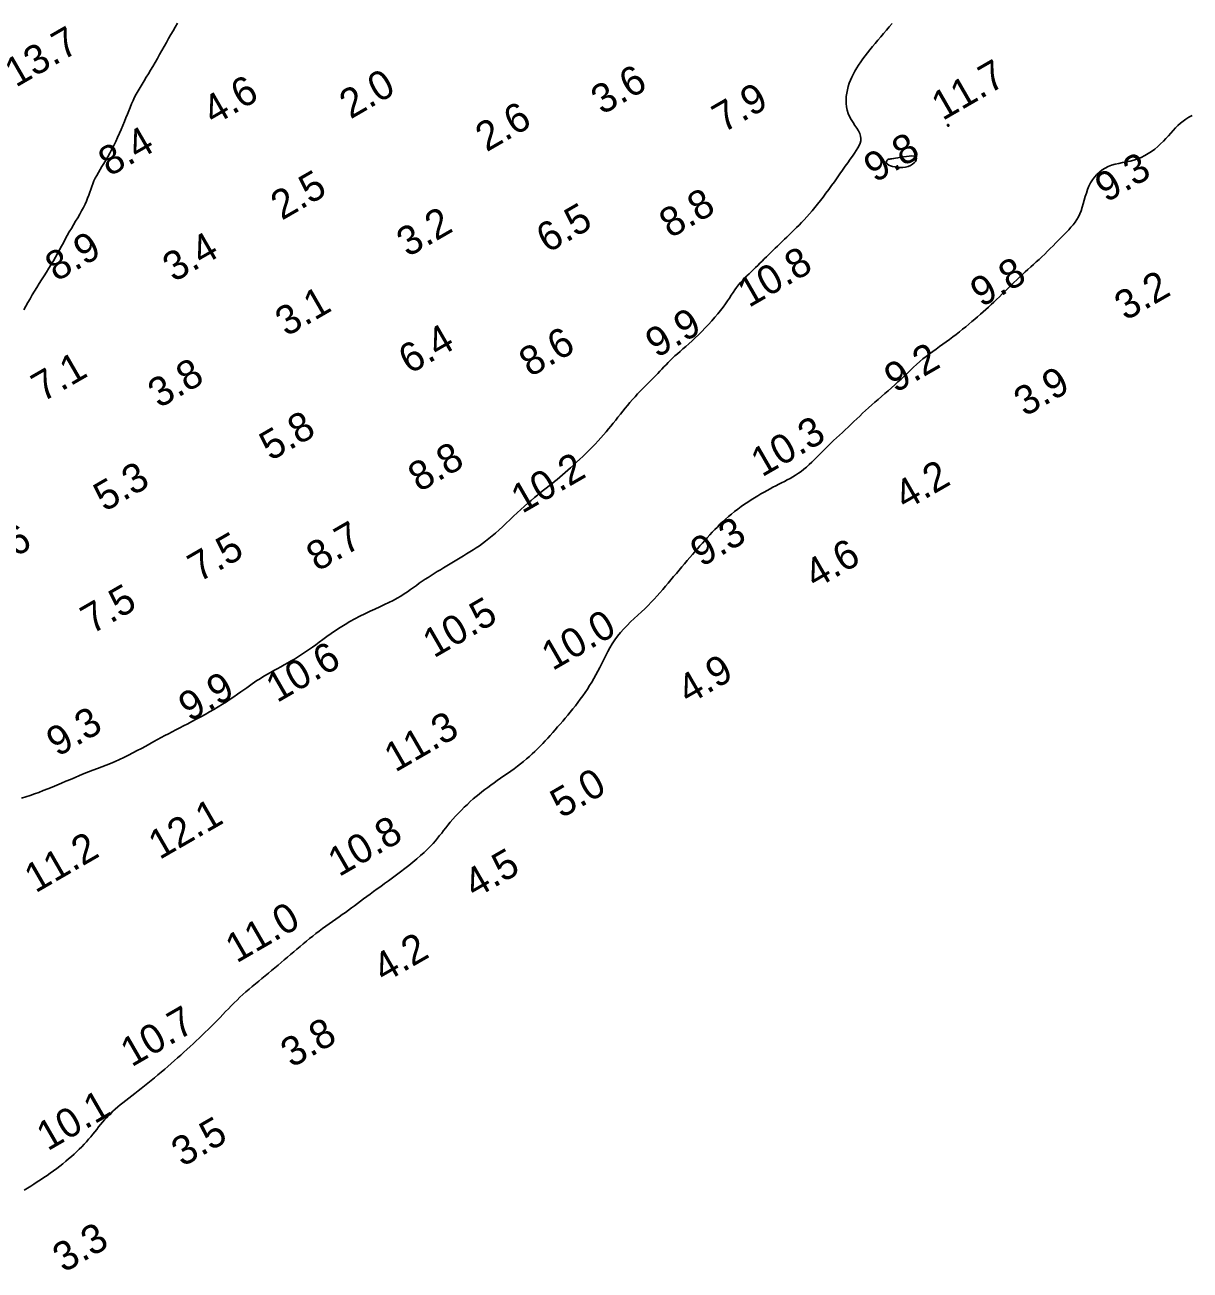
# Model space of a CAD drawing. Extents: x 3024098 to 3056816, y 418252 to 509144.
# Drawn here: x 3027400.2 to 3027600.4, y 427397.2 to 427611.1 of the extents above; entities that cross this region are included whole.
import ezdxf

# ---------------------------------------------------------------- set-up
doc = ezdxf.new("R2010")
doc.units = 0
doc.layers.add('V-CHAN-CONT-EL10', color=7, linetype='Continuous')
doc.layers.add('V-TOPO-SOUN-0911', color=7, linetype='Continuous')

msp = doc.modelspace()

# ---------------------------------------------------------------- linework, layer by layer
at = {"layer": 'V-CHAN-CONT-EL10'}
for points in [[(3027399.63, 427478.31), (3027400.35, 427478.54), (3027401.09, 427478.78), (3027401.84, 427479.04), (3027402.6, 427479.31), (3027403.36, 427479.6), (3027404.14, 427479.89), (3027404.91, 427480.21), (3027405.69, 427480.53), (3027406.48, 427480.87), (3027407.26, 427481.21), (3027408.04, 427481.54), (3027408.82, 427481.88), (3027409.6, 427482.21), (3027410.37, 427482.52), (3027411.14, 427482.82), (3027411.91, 427483.12), (3027412.67, 427483.4), (3027413.43, 427483.69), (3027414.18, 427483.98), (3027414.94, 427484.29), (3027415.7, 427484.6), (3027416.46, 427484.94), (3027417.23, 427485.3), (3027417.99, 427485.68), (3027418.75, 427486.07), (3027419.5, 427486.47), (3027420.24, 427486.87), (3027420.96, 427487.27), (3027421.67, 427487.66), (3027422.35, 427488.03), (3027423.01, 427488.39), (3027423.65, 427488.73), (3027424.27, 427489.06), (3027424.89, 427489.38), (3027425.51, 427489.71), (3027426.15, 427490.03), (3027426.8, 427490.37), (3027427.47, 427490.72), (3027428.18, 427491.08), (3027428.91, 427491.47), (3027429.66, 427491.86), (3027430.42, 427492.27), (3027431.18, 427492.69), (3027431.94, 427493.12), (3027432.69, 427493.56), (3027433.43, 427494), (3027434.14, 427494.44), (3027434.82, 427494.88), (3027435.48, 427495.32), (3027436.11, 427495.74), (3027436.71, 427496.16), (3027437.28, 427496.56), (3027437.82, 427496.94), (3027438.32, 427497.29), (3027438.79, 427497.62), (3027439.23, 427497.93), (3027439.65, 427498.22), (3027440.07, 427498.5), (3027440.49, 427498.78), (3027440.92, 427499.05), (3027441.38, 427499.33), (3027441.87, 427499.61), (3027442.41, 427499.91), (3027442.97, 427500.23), (3027443.56, 427500.55), (3027444.16, 427500.88), (3027444.77, 427501.21), (3027445.38, 427501.55), (3027445.97, 427501.88), (3027446.53, 427502.21), (3027447.07, 427502.54), (3027447.58, 427502.87), (3027448.08, 427503.2), (3027448.58, 427503.54), (3027449.09, 427503.9), (3027449.62, 427504.27), (3027450.17, 427504.67), (3027450.77, 427505.1), (3027451.41, 427505.57), (3027452.1, 427506.06), (3027452.83, 427506.57), (3027453.59, 427507.09), (3027454.39, 427507.61), (3027455.21, 427508.13), (3027456.04, 427508.63), (3027456.9, 427509.11), (3027457.77, 427509.57), (3027458.63, 427510), (3027459.5, 427510.41), (3027460.35, 427510.8), (3027461.18, 427511.18), (3027461.98, 427511.55), (3027462.74, 427511.91), (3027463.47, 427512.28), (3027464.14, 427512.65), (3027464.77, 427513.02), (3027465.36, 427513.39), (3027465.92, 427513.77), (3027466.45, 427514.14), (3027466.97, 427514.51), (3027467.47, 427514.87), (3027467.97, 427515.22), (3027468.47, 427515.57), (3027468.97, 427515.91), (3027469.48, 427516.24), (3027469.99, 427516.57), (3027470.51, 427516.9), (3027471.04, 427517.23), (3027471.58, 427517.55), (3027472.12, 427517.88), (3027472.68, 427518.21), (3027473.25, 427518.55), (3027473.82, 427518.89), (3027474.39, 427519.23), (3027474.96, 427519.57), (3027475.54, 427519.91), (3027476.1, 427520.26), (3027476.66, 427520.61), (3027477.21, 427520.96), (3027477.75, 427521.31), (3027478.28, 427521.68), (3027478.82, 427522.06), (3027479.36, 427522.46), (3027479.91, 427522.89), (3027480.48, 427523.35), (3027481.06, 427523.85), (3027481.66, 427524.38), (3027482.28, 427524.94), (3027482.9, 427525.53), (3027483.54, 427526.13), (3027484.17, 427526.73), (3027484.8, 427527.33), (3027485.42, 427527.91), (3027486.03, 427528.46), (3027486.61, 427528.98), (3027487.18, 427529.47), (3027487.73, 427529.93), (3027488.27, 427530.37), (3027488.79, 427530.79), (3027489.29, 427531.19), (3027489.78, 427531.58), (3027490.26, 427531.96), (3027490.72, 427532.33), (3027491.18, 427532.7), (3027491.63, 427533.07), (3027492.08, 427533.44), (3027492.54, 427533.83), (3027493, 427534.23), (3027493.47, 427534.65), (3027493.96, 427535.08), (3027494.48, 427535.54), (3027495, 427536.02), (3027495.54, 427536.52), (3027496.08, 427537.03), (3027496.62, 427537.55), (3027497.16, 427538.08), (3027497.68, 427538.61), (3027498.19, 427539.14), (3027498.68, 427539.67), (3027499.15, 427540.19), (3027499.6, 427540.71), (3027500.04, 427541.22), (3027500.46, 427541.73), (3027500.88, 427542.24), (3027501.29, 427542.75), (3027501.7, 427543.26), (3027502.1, 427543.77), (3027502.51, 427544.28), (3027502.92, 427544.78), (3027503.33, 427545.29), (3027503.74, 427545.79), (3027504.16, 427546.28), (3027504.59, 427546.77), (3027505.03, 427547.26), (3027505.47, 427547.74), (3027505.92, 427548.21), (3027506.38, 427548.68), (3027506.83, 427549.14), (3027507.27, 427549.58), (3027507.71, 427550.02), (3027508.13, 427550.45), (3027508.53, 427550.86), (3027508.92, 427551.26), (3027509.29, 427551.65), (3027509.64, 427552.03), (3027510, 427552.4), (3027510.35, 427552.77), (3027510.71, 427553.14), (3027511.09, 427553.51), (3027511.48, 427553.89), (3027511.89, 427554.27), (3027512.33, 427554.66), (3027512.79, 427555.06), (3027513.26, 427555.48), (3027513.76, 427555.92), (3027514.28, 427556.38), (3027514.82, 427556.86), (3027515.37, 427557.38), (3027515.94, 427557.93), (3027516.52, 427558.5), (3027517.1, 427559.09), (3027517.67, 427559.7), (3027518.23, 427560.31), (3027518.76, 427560.92), (3027519.27, 427561.51), (3027519.73, 427562.1), (3027520.16, 427562.66), (3027520.54, 427563.2), (3027520.9, 427563.72), (3027521.23, 427564.22), (3027521.55, 427564.71), (3027521.86, 427565.17), (3027522.17, 427565.62), (3027522.48, 427566.05), (3027522.81, 427566.47), (3027523.16, 427566.87), (3027523.51, 427567.26), (3027523.88, 427567.64), (3027524.25, 427568.02), (3027524.62, 427568.39), (3027525, 427568.75), (3027525.37, 427569.12), (3027525.74, 427569.48), (3027526.11, 427569.84), (3027526.48, 427570.2), (3027526.85, 427570.57), (3027527.22, 427570.93), (3027527.59, 427571.3), (3027527.96, 427571.67), (3027528.34, 427572.03), (3027528.72, 427572.41), (3027529.11, 427572.78), (3027529.5, 427573.16), (3027529.89, 427573.54), (3027530.29, 427573.92), (3027530.69, 427574.31), (3027531.1, 427574.7), (3027531.51, 427575.1), (3027531.93, 427575.5), (3027532.35, 427575.91), (3027532.78, 427576.32), (3027533.21, 427576.75), (3027533.65, 427577.2), (3027534.09, 427577.66), (3027534.54, 427578.15), (3027534.99, 427578.66), (3027535.46, 427579.2), (3027535.92, 427579.76), (3027536.39, 427580.35), (3027536.87, 427580.95), (3027537.35, 427581.57), (3027537.83, 427582.21), (3027538.31, 427582.87), (3027538.79, 427583.53), (3027539.28, 427584.2), (3027539.76, 427584.88), (3027540.23, 427585.55), (3027540.69, 427586.21), (3027541.14, 427586.85), (3027541.57, 427587.47), (3027541.98, 427588.06), (3027542.36, 427588.6), (3027542.72, 427589.11), (3027543.04, 427589.58), (3027543.32, 427590.02), (3027543.55, 427590.44), (3027543.72, 427590.84), (3027543.82, 427591.24), (3027543.84, 427591.64), (3027543.77, 427592.05), (3027543.62, 427592.48), (3027543.4, 427592.92), (3027543.12, 427593.38), (3027542.8, 427593.86), (3027542.48, 427594.36), (3027542.16, 427594.87), (3027541.87, 427595.4), (3027541.63, 427595.94), (3027541.45, 427596.51), (3027541.33, 427597.08), (3027541.27, 427597.66), (3027541.27, 427598.25), (3027541.31, 427598.83), (3027541.39, 427599.42), (3027541.51, 427599.99), (3027541.66, 427600.56), (3027541.84, 427601.11), (3027542.04, 427601.65), (3027542.28, 427602.18), (3027542.53, 427602.71), (3027542.81, 427603.22), (3027543.12, 427603.74), (3027543.44, 427604.25), (3027543.79, 427604.77), (3027544.16, 427605.29), (3027544.55, 427605.82), (3027544.96, 427606.35), (3027545.39, 427606.88), (3027545.83, 427607.42), (3027546.28, 427607.97), (3027546.75, 427608.53), (3027547.23, 427609.09), (3027547.71, 427609.66), (3027548.21, 427610.23), (3027548.71, 427610.82), (3027549.22, 427611.41)], [(3027426.41, 427611.42), (3027426.04, 427610.78), (3027425.67, 427610.13), (3027425.29, 427609.47), (3027424.91, 427608.79), (3027424.52, 427608.11), (3027424.14, 427607.42), (3027423.75, 427606.72), (3027423.36, 427606.03), (3027422.97, 427605.35), (3027422.58, 427604.67), (3027422.2, 427604.01), (3027421.81, 427603.36), (3027421.43, 427602.74), (3027421.06, 427602.14), (3027420.69, 427601.54), (3027420.33, 427600.97), (3027419.99, 427600.4), (3027419.66, 427599.83), (3027419.35, 427599.27), (3027419.06, 427598.71), (3027418.79, 427598.14), (3027418.53, 427597.56), (3027418.29, 427596.98), (3027418.05, 427596.39), (3027417.81, 427595.78), (3027417.57, 427595.16), (3027417.32, 427594.53), (3027417.05, 427593.87), (3027416.76, 427593.2), (3027416.46, 427592.52), (3027416.14, 427591.82), (3027415.81, 427591.13), (3027415.47, 427590.45), (3027415.13, 427589.78), (3027414.78, 427589.12), (3027414.44, 427588.5), (3027414.1, 427587.9), (3027413.77, 427587.34), (3027413.44, 427586.8), (3027413.13, 427586.28), (3027412.84, 427585.78), (3027412.56, 427585.29), (3027412.31, 427584.81), (3027412.08, 427584.33), (3027411.88, 427583.85), (3027411.7, 427583.38), (3027411.52, 427582.89), (3027411.35, 427582.4), (3027411.18, 427581.91), (3027410.99, 427581.4), (3027410.78, 427580.87), (3027410.54, 427580.33), (3027410.27, 427579.77), (3027409.96, 427579.2), (3027409.63, 427578.61), (3027409.28, 427578.01), (3027408.92, 427577.41), (3027408.56, 427576.79), (3027408.19, 427576.18), (3027407.83, 427575.57), (3027407.48, 427574.95), (3027407.15, 427574.34), (3027406.82, 427573.73), (3027406.48, 427573.11), (3027406.15, 427572.49), (3027405.81, 427571.87), (3027405.46, 427571.25), (3027405.1, 427570.61), (3027404.71, 427569.98), (3027404.32, 427569.33), (3027403.91, 427568.68), (3027403.5, 427568.03), (3027403.08, 427567.37), (3027402.67, 427566.72), (3027402.26, 427566.06), (3027401.86, 427565.41), (3027401.47, 427564.76), (3027401.1, 427564.11), (3027400.73, 427563.46), (3027400.37, 427562.82), (3027400.02, 427562.19)], [(3027600.73, 427595.58), (3027600.18, 427595.28), (3027599.67, 427594.96), (3027599.18, 427594.62), (3027598.72, 427594.25), (3027598.29, 427593.86), (3027597.88, 427593.44), (3027597.47, 427593), (3027597.07, 427592.54), (3027596.66, 427592.08), (3027596.23, 427591.62), (3027595.79, 427591.15), (3027595.32, 427590.7), (3027594.82, 427590.25), (3027594.3, 427589.82), (3027593.75, 427589.42), (3027593.18, 427589.04), (3027592.59, 427588.7), (3027591.99, 427588.39), (3027591.36, 427588.14), (3027590.72, 427587.93), (3027590.07, 427587.76), (3027589.41, 427587.62), (3027588.76, 427587.48), (3027588.12, 427587.35), (3027587.49, 427587.2), (3027586.89, 427587.03), (3027586.31, 427586.82), (3027585.77, 427586.55), (3027585.26, 427586.23), (3027584.79, 427585.87), (3027584.36, 427585.46), (3027583.96, 427585.01), (3027583.61, 427584.52), (3027583.29, 427584), (3027583.01, 427583.45), (3027582.77, 427582.86), (3027582.56, 427582.26), (3027582.38, 427581.65), (3027582.2, 427581.03), (3027582.03, 427580.41), (3027581.86, 427579.81), (3027581.66, 427579.23), (3027581.45, 427578.69), (3027581.2, 427578.17), (3027580.92, 427577.69), (3027580.61, 427577.24), (3027580.28, 427576.8), (3027579.92, 427576.37), (3027579.53, 427575.95), (3027579.12, 427575.52), (3027578.7, 427575.08), (3027578.26, 427574.63), (3027577.8, 427574.17), (3027577.33, 427573.69), (3027576.86, 427573.21), (3027576.37, 427572.73), (3027575.89, 427572.25), (3027575.4, 427571.78), (3027574.92, 427571.32), (3027574.43, 427570.87), (3027573.96, 427570.43), (3027573.48, 427570), (3027573.01, 427569.57), (3027572.53, 427569.14), (3027572.06, 427568.71), (3027571.57, 427568.27), (3027571.09, 427567.82), (3027570.6, 427567.35), (3027570.1, 427566.88), (3027569.6, 427566.39), (3027569.1, 427565.9), (3027568.6, 427565.41), (3027568.11, 427564.93), (3027567.62, 427564.45), (3027567.14, 427563.99), (3027566.67, 427563.54), (3027566.2, 427563.11), (3027565.74, 427562.68), (3027565.28, 427562.27), (3027564.82, 427561.85), (3027564.35, 427561.44), (3027563.87, 427561.02), (3027563.38, 427560.6), (3027562.88, 427560.17), (3027562.36, 427559.73), (3027561.83, 427559.29), (3027561.29, 427558.85), (3027560.74, 427558.41), (3027560.18, 427557.97), (3027559.62, 427557.53), (3027559.05, 427557.11), (3027558.47, 427556.69), (3027557.89, 427556.28), (3027557.31, 427555.87), (3027556.74, 427555.46), (3027556.16, 427555.05), (3027555.59, 427554.63), (3027555.03, 427554.2), (3027554.48, 427553.76), (3027553.93, 427553.3), (3027553.4, 427552.82), (3027552.87, 427552.33), (3027552.34, 427551.84), (3027551.81, 427551.33), (3027551.28, 427550.82), (3027550.74, 427550.31), (3027550.2, 427549.8), (3027549.64, 427549.3), (3027549.08, 427548.79), (3027548.51, 427548.29), (3027547.94, 427547.8), (3027547.37, 427547.31), (3027546.8, 427546.82), (3027546.24, 427546.33), (3027545.7, 427545.85), (3027545.16, 427545.37), (3027544.64, 427544.89), (3027544.13, 427544.42), (3027543.63, 427543.94), (3027543.13, 427543.47), (3027542.64, 427543), (3027542.15, 427542.53), (3027541.65, 427542.06), (3027541.15, 427541.6), (3027540.65, 427541.13), (3027540.15, 427540.67), (3027539.65, 427540.2), (3027539.15, 427539.74), (3027538.66, 427539.27), (3027538.17, 427538.8), (3027537.69, 427538.33), (3027537.22, 427537.86), (3027536.76, 427537.39), (3027536.3, 427536.92), (3027535.85, 427536.47), (3027535.4, 427536.02), (3027534.94, 427535.6), (3027534.49, 427535.19), (3027534.03, 427534.81), (3027533.57, 427534.45), (3027533.1, 427534.12), (3027532.62, 427533.82), (3027532.14, 427533.53), (3027531.66, 427533.25), (3027531.18, 427532.98), (3027530.69, 427532.73), (3027530.2, 427532.48), (3027529.71, 427532.23), (3027529.22, 427531.97), (3027528.72, 427531.72), (3027528.22, 427531.45), (3027527.71, 427531.18), (3027527.19, 427530.89), (3027526.66, 427530.59), (3027526.11, 427530.26), (3027525.55, 427529.92), (3027524.98, 427529.56), (3027524.4, 427529.18), (3027523.82, 427528.79), (3027523.25, 427528.39), (3027522.68, 427527.97), (3027522.12, 427527.55), (3027521.58, 427527.11), (3027521.06, 427526.68), (3027520.57, 427526.24), (3027520.08, 427525.79), (3027519.62, 427525.35), (3027519.17, 427524.89), (3027518.72, 427524.44), (3027518.29, 427523.98), (3027517.86, 427523.52), (3027517.44, 427523.05), (3027517.01, 427522.59), (3027516.59, 427522.11), (3027516.17, 427521.63), (3027515.74, 427521.15), (3027515.32, 427520.65), (3027514.88, 427520.15), (3027514.44, 427519.63), (3027513.99, 427519.11), (3027513.54, 427518.57), (3027513.07, 427518.03), (3027512.61, 427517.48), (3027512.14, 427516.93), (3027511.66, 427516.38), (3027511.19, 427515.82), (3027510.72, 427515.26), (3027510.25, 427514.71), (3027509.78, 427514.16), (3027509.3, 427513.61), (3027508.81, 427513.06), (3027508.31, 427512.51), (3027507.79, 427511.96), (3027507.26, 427511.41), (3027506.69, 427510.85), (3027506.11, 427510.29), (3027505.5, 427509.73), (3027504.89, 427509.16), (3027504.27, 427508.58), (3027503.67, 427507.99), (3027503.08, 427507.39), (3027502.53, 427506.78), (3027502.01, 427506.14), (3027501.54, 427505.49), (3027501.11, 427504.83), (3027500.71, 427504.16), (3027500.35, 427503.48), (3027500, 427502.8), (3027499.66, 427502.12), (3027499.33, 427501.45), (3027499, 427500.78), (3027498.66, 427500.13), (3027498.31, 427499.49), (3027497.96, 427498.86), (3027497.59, 427498.24), (3027497.22, 427497.64), (3027496.84, 427497.04), (3027496.44, 427496.45), (3027496.04, 427495.88), (3027495.63, 427495.31), (3027495.21, 427494.75), (3027494.78, 427494.19), (3027494.34, 427493.65), (3027493.91, 427493.11), (3027493.47, 427492.58), (3027493.03, 427492.06), (3027492.6, 427491.55), (3027492.16, 427491.04), (3027491.73, 427490.54), (3027491.31, 427490.05), (3027490.88, 427489.57), (3027490.45, 427489.09), (3027490.02, 427488.62), (3027489.59, 427488.16), (3027489.16, 427487.7), (3027488.72, 427487.24), (3027488.27, 427486.8), (3027487.82, 427486.35), (3027487.36, 427485.92), (3027486.88, 427485.48), (3027486.39, 427485.05), (3027485.88, 427484.62), (3027485.36, 427484.2), (3027484.81, 427483.78), (3027484.25, 427483.36), (3027483.68, 427482.94), (3027483.1, 427482.53), (3027482.51, 427482.12), (3027481.94, 427481.72), (3027481.37, 427481.32), (3027480.81, 427480.93), (3027480.27, 427480.55), (3027479.75, 427480.17), (3027479.23, 427479.79), (3027478.73, 427479.41), (3027478.23, 427479.01), (3027477.73, 427478.6), (3027477.23, 427478.17), (3027476.73, 427477.72), (3027476.22, 427477.25), (3027475.7, 427476.75), (3027475.19, 427476.24), (3027474.69, 427475.72), (3027474.2, 427475.2), (3027473.73, 427474.68), (3027473.29, 427474.18), (3027472.88, 427473.69), (3027472.5, 427473.22), (3027472.15, 427472.77), (3027471.81, 427472.32), (3027471.46, 427471.88), (3027471.11, 427471.44), (3027470.74, 427470.99), (3027470.33, 427470.53), (3027469.87, 427470.04), (3027469.35, 427469.53), (3027468.79, 427469), (3027468.18, 427468.45), (3027467.53, 427467.89), (3027466.86, 427467.32), (3027466.17, 427466.76), (3027465.46, 427466.2), (3027464.76, 427465.65), (3027464.06, 427465.12), (3027463.37, 427464.61), (3027462.68, 427464.11), (3027462.01, 427463.63), (3027461.36, 427463.16), (3027460.72, 427462.71), (3027460.11, 427462.27), (3027459.51, 427461.84), (3027458.94, 427461.42), (3027458.4, 427461.02), (3027457.86, 427460.62), (3027457.34, 427460.23), (3027456.82, 427459.84), (3027456.31, 427459.46), (3027455.79, 427459.08), (3027455.26, 427458.69), (3027454.73, 427458.31), (3027454.18, 427457.92), (3027453.62, 427457.53), (3027453.06, 427457.13), (3027452.49, 427456.73), (3027451.92, 427456.33), (3027451.35, 427455.91), (3027450.78, 427455.49), (3027450.22, 427455.06), (3027449.67, 427454.62), (3027449.12, 427454.18), (3027448.57, 427453.73), (3027448.02, 427453.28), (3027447.48, 427452.82), (3027446.94, 427452.36), (3027446.4, 427451.9), (3027445.86, 427451.44), (3027445.32, 427450.98), (3027444.78, 427450.52), (3027444.24, 427450.06), (3027443.7, 427449.6), (3027443.15, 427449.15), (3027442.6, 427448.69), (3027442.05, 427448.24), (3027441.5, 427447.79), (3027440.94, 427447.33), (3027440.38, 427446.88), (3027439.82, 427446.43), (3027439.27, 427445.98), (3027438.73, 427445.52), (3027438.19, 427445.06), (3027437.67, 427444.59), (3027437.15, 427444.11), (3027436.65, 427443.63), (3027436.16, 427443.14), (3027435.67, 427442.64), (3027435.19, 427442.15), (3027434.7, 427441.64), (3027434.22, 427441.14), (3027433.73, 427440.63), (3027433.23, 427440.12), (3027432.73, 427439.62), (3027432.22, 427439.11), (3027431.7, 427438.6), (3027431.18, 427438.1), (3027430.66, 427437.6), (3027430.14, 427437.1), (3027429.62, 427436.6), (3027429.1, 427436.11), (3027428.58, 427435.63), (3027428.05, 427435.15), (3027427.52, 427434.67), (3027426.99, 427434.18), (3027426.45, 427433.7), (3027425.91, 427433.22), (3027425.35, 427432.73), (3027424.79, 427432.24), (3027424.23, 427431.75), (3027423.65, 427431.26), (3027423.07, 427430.77), (3027422.49, 427430.28), (3027421.92, 427429.81), (3027421.34, 427429.34), (3027420.77, 427428.88), (3027420.2, 427428.44), (3027419.65, 427428.01), (3027419.1, 427427.59), (3027418.56, 427427.17), (3027418.05, 427426.78), (3027417.54, 427426.39), (3027417.06, 427426), (3027416.6, 427425.62), (3027416.16, 427425.26), (3027415.74, 427424.89), (3027415.34, 427424.52), (3027414.96, 427424.16), (3027414.59, 427423.79), (3027414.23, 427423.42), (3027413.89, 427423.04), (3027413.55, 427422.65), (3027413.21, 427422.25), (3027412.88, 427421.84), (3027412.55, 427421.42), (3027412.21, 427421), (3027411.87, 427420.58), (3027411.52, 427420.15), (3027411.16, 427419.72), (3027410.78, 427419.29), (3027410.39, 427418.86), (3027409.98, 427418.44), (3027409.56, 427418.02), (3027409.12, 427417.6), (3027408.67, 427417.18), (3027408.2, 427416.76), (3027407.72, 427416.34), (3027407.22, 427415.93), (3027406.71, 427415.52), (3027406.2, 427415.11), (3027405.67, 427414.7), (3027405.13, 427414.3), (3027404.58, 427413.9), (3027404.03, 427413.51), (3027403.47, 427413.12), (3027402.91, 427412.75), (3027402.34, 427412.38), (3027401.77, 427412.02), (3027401.21, 427411.67), (3027400.64, 427411.33), (3027400.09, 427411)]]:
    msp.add_lwpolyline(points, dxfattribs=at)
for points in [[(3027558.74, 427593.78), (3027558.76, 427593.77), (3027558.78, 427593.76), (3027558.8, 427593.74), (3027558.83, 427593.74), (3027558.85, 427593.74), (3027558.87, 427593.74), (3027558.89, 427593.74), (3027558.91, 427593.75), (3027558.92, 427593.77), (3027558.94, 427593.78), (3027558.95, 427593.8), (3027558.95, 427593.82), (3027558.96, 427593.84), (3027558.96, 427593.86), (3027558.97, 427593.88), (3027558.96, 427593.9), (3027558.96, 427593.91), (3027558.96, 427593.93), (3027558.95, 427593.95), (3027558.94, 427593.96), (3027558.93, 427593.98), (3027558.91, 427593.99), (3027558.89, 427594), (3027558.87, 427594.01), (3027558.84, 427594.02), (3027558.81, 427594.02), (3027558.79, 427594.03), (3027558.76, 427594.02), (3027558.74, 427594.02), (3027558.72, 427594.01), (3027558.7, 427594), (3027558.69, 427593.98), (3027558.68, 427593.96), (3027558.68, 427593.93), (3027558.68, 427593.91), (3027558.68, 427593.88), (3027558.69, 427593.85), (3027558.7, 427593.83), (3027558.72, 427593.8)], [(3027552.34, 427586.99), (3027552.69, 427587.21), (3027552.98, 427587.45), (3027553.2, 427587.7), (3027553.34, 427587.95), (3027553.39, 427588.18), (3027553.35, 427588.38), (3027553.19, 427588.52), (3027552.93, 427588.6), (3027552.56, 427588.63), (3027552.13, 427588.61), (3027551.65, 427588.56), (3027551.16, 427588.49), (3027550.66, 427588.4), (3027550.2, 427588.32), (3027549.79, 427588.25), (3027549.45, 427588.19), (3027549.17, 427588.15), (3027548.96, 427588.12), (3027548.79, 427588.1), (3027548.66, 427588.08), (3027548.56, 427588.05), (3027548.48, 427588.02), (3027548.4, 427587.96), (3027548.33, 427587.89), (3027548.26, 427587.8), (3027548.21, 427587.69), (3027548.19, 427587.57), (3027548.21, 427587.45), (3027548.29, 427587.32), (3027548.42, 427587.19), (3027548.63, 427587.06), (3027548.91, 427586.94), (3027549.26, 427586.83), (3027549.67, 427586.74), (3027550.11, 427586.68), (3027550.57, 427586.65), (3027551.04, 427586.66), (3027551.5, 427586.72), (3027551.94, 427586.83)]]:
    msp.add_lwpolyline(points, close=True, dxfattribs=at)

# ---------------------------------------------------------------- texts
at = {"layer": 'V-TOPO-SOUN-0911'}
for s, p in [('13.7 ', (3027398.65, 427600.32)), ('3.6', (3027499.37, 427595.61)), ('11.7 ', (3027557.87, 427594.61)), ('4.6', (3027432.64, 427593.8)), ('2.0', (3027456.15, 427594.88)), ('7.9', (3027520.18, 427592.52)), ('2.6', (3027479.52, 427589.24)), ('8.4', (3027414.73, 427585)), ('9.8', (3027546.23, 427583.95)), ('9.3', (3027585.96, 427580.54)), ('2.5', (3027444.35, 427577.49)), ('8.8', (3027511.09, 427574.41)), ('6.5', (3027489.98, 427571.85)), ('3.2', (3027465.98, 427571.16)), ('8.9', (3027405.61, 427566.96)), ('3.4', (3027425.79, 427566.86)), ('10.8 ', (3027524.57, 427562.49)), ('9.8', (3027564.53, 427562.56)), ('3.2', (3027589.3, 427560.23)), ('3.1', (3027445.13, 427557.52)), ('9.9', (3027508.73, 427553.84)), ('6.4', (3027466.3, 427551.05)), ('8.6', (3027487.01, 427550.56)), ('7.1', (3027403.23, 427546.27)), ('9.2', (3027549.74, 427547.83)), ('3.8', (3027423.26, 427545.21)), ('3.9', (3027572.01, 427543.76)), ('5.8', (3027442.42, 427536.15)), ('10.3 ', (3027526.84, 427533.39)), ('8.8', (3027467.95, 427530.8)), ('10.2 ', (3027485.63, 427527.12)), ('5.3', (3027413.91, 427527.42)), ('4.2', (3027551.48, 427527.69)), ('6.6', (3027393.67, 427516.83)), ('8.7', (3027450.46, 427517.16)), ('9.3', (3027516.44, 427517.94)), ('7.5', (3027430.11, 427515.32)), ('4.6', (3027536.02, 427514.18)), ('7.5', (3027411.7, 427506.39)), ('10.5 ', (3027470.46, 427502.29)), ('10.0 ', (3027490.86, 427500.12)), ('10.6 ', (3027443.53, 427494.62)), ('4.9', (3027514.2, 427494.32)), ('9.9', (3027428.51, 427491.34)), ('9.3', (3027405.81, 427485.33)), ('11.3 ', (3027463.84, 427482.67)), ('5.0', (3027492.37, 427474.77)), ('12.1 ', (3027423.34, 427467.66)), ('10.8 ', (3027454.17, 427464.72)), ('11.2 ', (3027402.03, 427461.93)), ('4.5', (3027477.52, 427460.99)), ('11.0 ', (3027436.57, 427449.89)), ('4.2', (3027461.91, 427446.49)), ('10.7 ', (3027418.54, 427432.04)), ('3.8', (3027446.06, 427431.92)), ('10.1 ', (3027404.12, 427417.62)), ('3.5', (3027427.29, 427414.89)), ('3.3', (3027406.89, 427396.72))]:
    msp.add_text(s, height=5, rotation=30, dxfattribs=at).set_placement(p)

doc.saveas('drawing.dxf')
